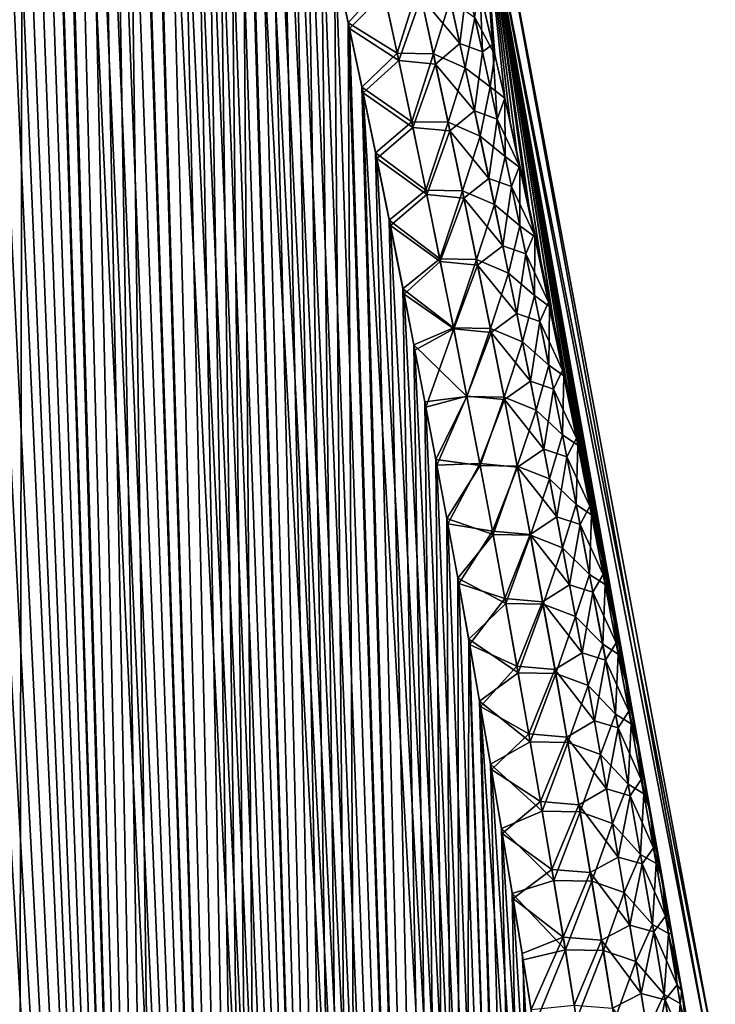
# Model space of a CAD drawing. Header units: metres. Extents: x -109 to 109, y -505 to 40.
# Tile 277 of 331: x 96.05 to 100.03, y -86.46 to -80.83. Entities that reach past the tile are written whole.
import ezdxf

# ---------------------------------------------------------------- set-up
doc = ezdxf.new("R2010")
doc.units = ezdxf.units.M
doc.layers.add('solid_K244224000C74', color=7, linetype='CONTINUOUS')

msp = doc.modelspace()

# ---------------------------------------------------------------- linework, layer by layer
at = {"layer": 'solid_K244224000C74'}
for points in [[(96.988808, -102.20826, 6.254889), (95.27697, -71.503578, 6.53662), (95.15696, -71.208015, 6.656155)], [(96.031097, -102.51619, 7.285695), (96.988808, -102.20826, 6.254889), (95.15696, -71.208015, 6.656155)], [(96.988808, -102.20826, 6.254889), (95.399109, -71.815559, 6.417885), (95.27697, -71.503578, 6.53662)], [(96.988808, -102.20826, 6.254889), (95.523384, -72.144058, 6.299978), (95.399109, -71.815559, 6.417885)], [(96.988808, -102.20826, 6.254889), (95.64978, -72.490303, 6.183001), (95.523384, -72.144058, 6.299978)], [(96.988808, -102.20826, 6.254889), (95.735229, -72.730751, 6.105526), (95.64978, -72.490303, 6.183001)], [(96.988808, -102.20826, 6.254889), (95.821625, -72.979095, 6.028484), (95.735229, -72.730751, 6.105526)], [(96.988808, -102.20826, 6.254889), (95.908951, -73.235809, 5.951913), (95.821625, -72.979095, 6.028484)], [(96.988808, -102.20826, 6.254889), (95.997215, -73.501213, 5.875841), (95.908951, -73.235809, 5.951913)], [(96.030968, -102.516228, -7.285848), (95.988724, -73.475449, -5.883099), (96.077942, -73.748535, -5.80736)], [(96.988808, -102.20826, 6.254889), (96.086418, -73.774803, 5.800235), (95.997215, -73.501213, 5.875841)], [(96.988739, -102.208282, -6.254954), (96.030968, -102.516228, -7.285848), (96.077942, -73.748535, -5.80736)], [(96.988739, -102.208282, -6.254954), (96.077942, -73.748535, -5.80736), (96.168098, -74.030197, -5.732124)], [(96.988808, -102.20826, 6.254889), (96.176552, -74.056953, 5.725134), (96.086418, -73.774803, 5.800235)], [(96.988739, -102.208282, -6.254954), (96.168098, -74.030197, -5.732124), (96.259163, -74.320992, -5.657441)], [(97.500847, -102.013214, 5.76339), (96.267593, -74.348221, 5.650591), (96.176552, -74.056953, 5.725134)], [(96.988808, -102.20826, 6.254889), (97.500847, -102.013214, 5.76339), (96.176552, -74.056953, 5.725134)], [(96.988739, -102.208282, -6.254954), (96.259163, -74.320992, -5.657441), (96.351135, -74.621262, -5.583342)], [(97.500847, -102.013214, 5.76339), (96.359535, -74.648949, 5.576636), (96.267593, -74.348221, 5.650591)], [(96.988739, -102.208282, -6.254954), (96.351135, -74.621262, -5.583342), (96.444038, -74.93042, -5.509779)], [(97.500847, -102.013214, 5.76339), (96.4524, -74.958549, 5.503222), (96.359535, -74.648949, 5.576636)], [(96.988739, -102.208282, -6.254954), (96.444038, -74.93042, -5.509779), (96.537849, -75.24894, -5.436807)], [(97.500847, -102.013214, 5.76339), (96.546165, -75.277489, 5.430403), (96.4524, -74.958549, 5.503222)], [(96.988739, -102.208282, -6.254954), (96.537849, -75.24894, -5.436807), (96.632523, -75.577469, -5.364494)], [(97.500847, -102.013214, 5.76339), (96.640778, -75.606422, 5.358247), (96.546165, -75.277489, 5.430403)], [(97.500809, -102.013229, -5.763428), (96.632523, -75.577469, -5.364494), (96.728035, -75.916359, -5.292876)], [(97.500809, -102.013229, -5.763428), (96.988739, -102.208282, -6.254954), (96.632523, -75.577469, -5.364494)], [(97.500847, -102.013214, 5.76339), (96.736237, -75.945686, 5.286789), (96.640778, -75.606422, 5.358247)], [(97.500809, -102.013229, -5.763428), (96.728035, -75.916359, -5.292876), (96.824448, -76.264938, -5.221884)], [(98.034813, -101.790199, 5.28903), (96.832565, -76.294632, 5.215962), (96.736237, -75.945686, 5.286789)], [(97.500847, -102.013214, 5.76339), (98.034813, -101.790199, 5.28903), (96.736237, -75.945686, 5.286789)], [(97.500809, -102.013229, -5.763428), (96.824448, -76.264938, -5.221884), (96.921692, -76.623795, -5.151593)], [(98.034813, -101.790199, 5.28903), (96.929733, -76.653824, 5.145841), (96.832565, -76.294632, 5.215962)], [(97.500809, -102.013229, -5.763428), (96.921692, -76.623795, -5.151593), (97.019707, -76.993675, -5.082095)], [(98.034813, -101.790199, 5.28903), (97.027657, -77.02401, 5.076514), (96.929733, -76.653824, 5.145841)], [(97.500809, -102.013229, -5.763428), (97.019707, -76.993675, -5.082095), (97.093697, -77.278625, -5.030526)], [(98.034813, -101.790199, 5.28903), (97.101578, -77.309166, 5.025076), (97.027657, -77.02401, 5.076514)], [(97.500809, -102.013229, -5.763428), (97.093697, -77.278625, -5.030526), (97.168152, -77.569496, -4.979365)], [(98.034813, -101.790199, 5.28903), (97.175957, -77.600235, 4.974047), (97.101578, -77.309166, 5.025076)], [(97.500809, -102.013229, -5.763428), (97.168152, -77.569496, -4.979365), (97.24305, -77.866501, -4.928641)], [(98.034813, -101.790199, 5.28903), (97.250771, -77.897423, 4.923458), (97.175957, -77.600235, 4.974047)], [(97.500809, -102.013229, -5.763428), (97.24305, -77.866501, -4.928641), (97.318336, -78.169998, -4.878407)], [(98.034813, -101.790199, 5.28903), (97.325966, -78.20108, 4.873359), (97.250771, -77.897423, 4.923458)], [(98.034782, -101.790215, -5.289052), (97.318336, -78.169998, -4.878407), (97.393974, -78.480354, -4.828711)], [(98.034782, -101.790215, -5.289052), (97.500809, -102.013229, -5.763428), (97.318336, -78.169998, -4.878407)], [(98.591003, -101.537849, 4.832366), (97.401512, -78.511574, 4.8238), (97.325966, -78.20108, 4.873359)], [(98.034813, -101.790199, 5.28903), (98.591003, -101.537849, 4.832366), (97.325966, -78.20108, 4.873359)], [(98.034782, -101.790215, -5.289052), (97.393974, -78.480354, -4.828711), (97.469925, -78.797905, -4.779597)], [(98.591003, -101.537849, 4.832366), (97.477364, -78.829239, 4.774825), (97.401512, -78.511574, 4.8238)], [(98.034782, -101.790215, -5.289052), (97.469925, -78.797905, -4.779597), (97.546257, -79.122101, -4.730983)], [(98.591003, -101.537849, 4.832366), (97.553589, -79.153534, 4.72635), (97.477364, -78.829239, 4.774825)], [(98.034782, -101.790215, -5.289052), (97.546257, -79.122101, -4.730983), (97.622955, -79.452934, -4.682872)], [(98.591003, -101.537849, 4.832366), (97.630188, -79.484444, 4.67838), (97.553589, -79.153534, 4.72635)], [(98.034782, -101.790215, -5.289052), (97.622955, -79.452934, -4.682872), (97.699974, -79.790833, -4.635328)], [(98.591003, -101.537849, 4.832366), (97.707085, -79.822395, 4.630979), (97.630188, -79.484444, 4.67838)], [(98.034782, -101.790215, -5.289052), (97.699974, -79.790833, -4.635328), (97.777237, -80.1362, -4.588417)], [(98.591003, -101.537849, 4.832366), (97.784225, -80.167801, 4.58421), (97.707085, -79.822395, 4.630979)], [(99.997498, -86.734787, -1.243413), (98.681618, -79.883408, -1.653362), (98.743149, -79.883408)], [(98.770264, -81.033966, -3.114987), (98.682808, -80.656494, -3.170837), (98.681618, -79.883408, -1.653362)], [(98.826706, -81.281532, -3.07934), (98.770264, -81.033966, -3.114987), (98.681618, -79.883408, -1.653362)], [(98.857681, -81.418724, -3.059922), (98.826706, -81.281532, -3.07934), (98.681618, -79.883408, -1.653362)], [(98.945068, -81.811157, -3.005712), (98.857681, -81.418724, -3.059922), (98.681618, -79.883408, -1.653362)], [(99.03244, -82.211708, -2.952445), (98.945068, -81.811157, -3.005712), (98.681618, -79.883408, -1.653362)], [(99.102325, -82.538292, -2.910566), (99.03244, -82.211708, -2.952445), (98.681618, -79.883408, -1.653362)], [(99.172203, -82.870583, -2.869388), (99.102325, -82.538292, -2.910566), (98.681618, -79.883408, -1.653362)], [(99.242065, -83.208786, -2.82895), (99.172203, -82.870583, -2.869388), (98.681618, -79.883408, -1.653362)], [(99.311768, -83.552322, -2.789149), (99.242065, -83.208786, -2.82895), (98.681618, -79.883408, -1.653362)], [(99.381264, -83.9011, -2.749967), (99.311768, -83.552322, -2.789149), (98.681618, -79.883408, -1.653362)], [(99.450554, -84.255379, -2.711454), (99.381264, -83.9011, -2.749967), (98.681618, -79.883408, -1.653362)], [(99.51963, -84.615433, -2.673664), (99.450554, -84.255379, -2.711454), (98.681618, -79.883408, -1.653362)], [(99.588493, -84.981537, -2.636648), (99.51963, -84.615433, -2.673664), (98.681618, -79.883408, -1.653362)], [(99.657135, -85.353966, -2.600458), (99.588493, -84.981537, -2.636648), (98.681618, -79.883408, -1.653362)], [(99.72554, -85.732994, -2.565146), (99.657135, -85.353966, -2.600458), (98.681618, -79.883408, -1.653362)], [(99.782806, -86.056564, -2.536136), (99.72554, -85.732994, -2.565146), (98.681618, -79.883408, -1.653362)], [(99.839737, -86.384171, -2.507635), (99.782806, -86.056564, -2.536136), (98.681618, -79.883408, -1.653362)], [(99.896339, -86.715981, -2.479674), (99.839737, -86.384171, -2.507635), (98.681618, -79.883408, -1.653362)], [(99.997498, -86.734787, -1.243413), (99.896339, -86.715981, -2.479674), (98.681618, -79.883408, -1.653362)], [(98.681618, -79.883408, 1.653345), (100.030373, -86.734787), (98.743149, -79.883408)], [(98.681618, -79.883408, 1.653345), (99.997498, -86.734787, 1.243407), (100.030373, -86.734787)], [(98.681618, -79.883408, 1.653345), (99.896347, -86.716026, 2.47967), (99.997498, -86.734787, 1.243407)], [(98.681618, -79.883408, 1.653345), (99.840546, -86.38884, 2.507232), (99.896347, -86.716026, 2.47967)], [(98.681618, -79.883408, 1.653345), (99.784409, -86.065727, 2.535319), (99.840546, -86.38884, 2.507232)], [(98.681618, -79.883408, 1.653345), (99.727966, -85.746544, 2.5639), (99.784409, -86.065727, 2.535319)], [(98.681618, -79.883408, 1.653345), (99.659645, -85.367729, 2.599143), (99.727966, -85.746544, 2.5639)], [(98.681618, -79.883408, 1.653345), (99.591087, -84.995499, 2.635263), (99.659645, -85.367729, 2.599143)], [(98.681618, -79.883408, 1.653345), (99.522316, -84.629578, 2.672208), (99.591087, -84.995499, 2.635263)], [(98.681618, -79.883408, 1.653345), (99.453323, -84.269699, 2.709925), (99.522316, -84.629578, 2.672208)], [(98.681618, -79.883408, 1.653345), (99.384125, -83.915588, 2.748364), (99.453323, -84.269699, 2.709925)], [(98.681618, -79.883408, 1.653345), (99.314713, -83.566971, 2.787472), (99.384125, -83.915588, 2.748364)], [(98.681618, -79.883408, 1.653345), (99.245094, -83.223579, 2.827199), (99.314713, -83.566971, 2.787472)], [(98.681618, -79.883408, 1.653345), (99.175316, -82.885521, 2.867562), (99.245094, -83.223579, 2.827199)], [(98.681618, -79.883408, 1.653345), (99.105522, -82.55336, 2.908664), (99.175316, -82.885521, 2.867562)], [(98.681618, -79.883408, 1.653345), (99.035713, -82.226898, 2.950465), (99.105522, -82.55336, 2.908664)], [(98.681618, -79.883408, 1.653345), (98.965904, -81.905907, 2.992923), (99.035713, -82.226898, 2.950465)], [(98.681618, -79.883408, 1.653345), (98.896072, -81.590157, 3.035995), (98.965904, -81.905907, 2.992923)], [(98.681618, -79.883408, 1.653345), (98.826797, -81.281929, 3.079279), (98.896072, -81.590157, 3.035995)], [(98.681618, -79.883408, 1.653345), (98.756363, -80.97348, 3.123803), (98.826797, -81.281929, 3.079279)], [(98.681618, -79.883408, 1.653345), (98.686478, -80.672165, 3.168465), (98.756363, -80.97348, 3.123803)], [(100.030373, -86.734787), (99.997498, -86.734787, -1.243413), (98.743149, -79.883408)], [(98.034782, -101.790215, -5.289052), (97.777237, -80.1362, -4.588417), (97.854675, -80.489479, -4.542201)], [(98.591003, -101.537849, 4.832366), (97.861549, -80.52108, 4.538137), (97.784225, -80.167801, 4.58421)], [(98.034782, -101.790215, -5.289052), (97.854675, -80.489479, -4.542201), (97.93235, -80.85038, -4.496626)], [(98.128059, -80.633347, -4.303805), (97.93235, -80.85038, -4.496626), (97.854675, -80.489479, -4.542201)], [(98.591003, -101.537849, 4.832366), (97.939087, -80.881958, 4.492708), (97.861549, -80.52108, 4.538137)], [(98.138458, -80.682961, 4.298125), (97.861549, -80.52108, 4.538137), (97.939087, -80.881958, 4.492708)], [(98.485474, -80.583427, 3.774097), (98.348824, -80.703552, 4.041514), (98.570671, -80.968391, 3.72962)], [(98.485474, -80.583427, 3.774097), (98.570671, -80.968391, 3.72962), (98.612991, -80.631706, 3.466206)], [(98.212387, -81.024261, -4.256585), (97.93235, -80.85038, -4.496626), (98.128059, -80.633347, -4.303805)], [(98.212387, -81.024261, -4.256585), (98.128059, -80.633347, -4.303805), (98.334282, -80.636002, -4.049144)], [(98.212387, -81.024261, -4.256585), (98.334282, -80.636002, -4.049144), (98.419579, -81.027275, -4.003163)], [(98.419579, -81.027275, -4.003163), (98.334282, -80.636002, -4.049144), (98.515678, -80.718193, -3.757933)], [(98.570671, -80.968391, 3.72962), (98.699005, -81.016159, 3.422745), (98.612991, -80.631706, 3.466206)], [(98.612991, -80.631706, 3.466206), (98.699005, -81.016159, 3.422745), (98.686478, -80.672165, 3.168465)], [(98.655533, -80.820496, -3.444367), (98.682808, -80.656494, -3.170837), (98.770264, -81.033966, -3.114987)], [(98.138458, -80.682961, 4.298125), (97.939087, -80.881958, 4.492708), (98.220734, -81.0653, 4.252152)], [(98.138458, -80.682961, 4.298125), (98.220734, -81.0653, 4.252152), (98.348824, -80.703552, 4.041514)], [(98.220734, -81.0653, 4.252152), (98.4319, -81.085915, 3.99687), (98.348824, -80.703552, 4.041514)], [(98.570671, -80.968391, 3.72962), (98.348824, -80.703552, 4.041514), (98.4319, -81.085915, 3.99687)], [(98.419579, -81.027275, -4.003163), (98.515678, -80.718193, -3.757933), (98.601418, -81.10833, -3.713465)], [(98.601418, -81.10833, -3.713465), (98.515678, -80.718193, -3.757933), (98.655533, -80.820496, -3.444367)], [(98.699005, -81.016159, 3.422745), (98.756363, -80.97348, 3.123803), (98.686478, -80.672165, 3.168465)], [(98.601418, -81.10833, -3.713465), (98.655533, -80.820496, -3.444367), (98.743362, -81.21701, -3.400398)], [(98.743362, -81.21701, -3.400398), (98.655533, -80.820496, -3.444367), (98.770264, -81.033966, -3.114987)], [(98.590981, -101.537857, -4.83238), (97.93235, -80.85038, -4.496626), (98.010307, -81.218491, -4.451626)], [(98.212387, -81.024261, -4.256585), (98.010307, -81.218491, -4.451626), (97.93235, -80.85038, -4.496626)], [(98.590981, -101.537857, -4.83238), (98.034782, -101.790215, -5.289052), (97.93235, -80.85038, -4.496626)], [(98.591003, -101.537849, 4.832366), (98.016907, -81.250023, 4.447854), (97.939087, -80.881958, 4.492708)], [(98.220734, -81.0653, 4.252152), (97.939087, -80.881958, 4.492708), (98.016907, -81.250023, 4.447854)], [(98.570671, -80.968391, 3.72962), (98.4319, -81.085915, 3.99687), (98.654282, -81.353828, 3.686782)], [(98.570671, -80.968391, 3.72962), (98.654282, -81.353828, 3.686782), (98.699005, -81.016159, 3.422745)], [(98.699005, -81.016159, 3.422745), (98.783424, -81.401039, 3.380894), (98.756363, -80.97348, 3.123803)], [(98.783424, -81.401039, 3.380894), (98.826797, -81.281929, 3.079279), (98.756363, -80.97348, 3.123803)], [(98.295158, -81.415756, -4.211093), (98.010307, -81.218491, -4.451626), (98.212387, -81.024261, -4.256585)], [(98.295158, -81.415756, -4.211093), (98.212387, -81.024261, -4.256585), (98.419579, -81.027275, -4.003163)], [(98.295158, -81.415756, -4.211093), (98.419579, -81.027275, -4.003163), (98.503288, -81.419083, -3.958882)], [(98.503288, -81.419083, -3.958882), (98.419579, -81.027275, -4.003163), (98.601418, -81.10833, -3.713465)], [(98.654282, -81.353828, 3.686782), (98.783424, -81.401039, 3.380894), (98.699005, -81.016159, 3.422745)], [(98.743362, -81.21701, -3.400398), (98.770264, -81.033966, -3.114987), (98.826706, -81.281532, -3.07934)], [(98.220734, -81.0653, 4.252152), (98.016907, -81.250023, 4.447854), (98.301529, -81.448204, 4.20783)], [(98.220734, -81.0653, 4.252152), (98.301529, -81.448204, 4.20783), (98.4319, -81.085915, 3.99687)], [(98.301529, -81.448204, 4.20783), (98.513466, -81.468788, 3.953845), (98.4319, -81.085915, 3.99687)], [(98.654282, -81.353828, 3.686782), (98.4319, -81.085915, 3.99687), (98.513466, -81.468788, 3.953845)], [(98.503288, -81.419083, -3.958882), (98.601418, -81.10833, -3.713465), (98.685547, -81.49894, -3.670649)], [(98.685547, -81.49894, -3.670649), (98.601418, -81.10833, -3.713465), (98.743362, -81.21701, -3.400398)], [(98.590981, -101.537857, -4.83238), (98.010307, -81.218491, -4.451626), (98.088455, -81.594299, -4.407284)], [(98.295158, -81.415756, -4.211093), (98.088455, -81.594299, -4.407284), (98.010307, -81.218491, -4.451626)], [(98.685547, -81.49894, -3.670649), (98.743362, -81.21701, -3.400398), (98.829506, -81.61396, -3.3581)], [(98.829506, -81.61396, -3.3581), (98.743362, -81.21701, -3.400398), (98.826706, -81.281532, -3.07934)], [(99.169128, -101.255699, 4.394562), (98.094917, -81.625755, 4.403658), (98.016907, -81.250023, 4.447854)], [(98.301529, -81.448204, 4.20783), (98.016907, -81.250023, 4.447854), (98.094917, -81.625755, 4.403658)], [(98.591003, -101.537849, 4.832366), (99.169128, -101.255699, 4.394562), (98.016907, -81.250023, 4.447854)], [(98.783424, -81.401039, 3.380894), (98.911934, -81.669876, 3.038573), (98.826797, -81.281929, 3.079279)], [(98.913773, -81.678329, -3.0377), (98.826706, -81.281532, -3.07934), (98.857681, -81.418724, -3.059922)], [(98.829506, -81.61396, -3.3581), (98.826706, -81.281532, -3.07934), (98.913773, -81.678329, -3.0377)], [(98.911934, -81.669876, 3.038573), (98.896072, -81.590157, 3.035995), (98.826797, -81.281929, 3.079279)], [(98.654282, -81.353828, 3.686782), (98.513466, -81.468788, 3.953845), (98.736343, -81.739708, 3.645521)], [(98.654282, -81.353828, 3.686782), (98.736343, -81.739708, 3.645521), (98.783424, -81.401039, 3.380894)], [(98.376396, -81.807808, -4.167266), (98.088455, -81.594299, -4.407284), (98.295158, -81.415756, -4.211093)], [(98.301529, -81.448204, 4.20783), (98.094917, -81.625755, 4.403658), (98.380852, -81.831635, 4.1651)], [(98.376396, -81.807808, -4.167266), (98.295158, -81.415756, -4.211093), (98.503288, -81.419083, -3.958882)], [(98.301529, -81.448204, 4.20783), (98.380852, -81.831635, 4.1651), (98.513466, -81.468788, 3.953845)], [(98.376396, -81.807808, -4.167266), (98.503288, -81.419083, -3.958882), (98.585426, -81.811401, -3.916239)], [(98.585426, -81.811401, -3.916239), (98.503288, -81.419083, -3.958882), (98.685547, -81.49894, -3.670649)], [(98.736343, -81.739708, 3.645521), (98.866257, -81.786324, 3.340593), (98.783424, -81.401039, 3.380894)], [(98.783424, -81.401039, 3.380894), (98.866257, -81.786324, 3.340593), (98.911934, -81.669876, 3.038573)], [(98.913773, -81.678329, -3.0377), (98.857681, -81.418724, -3.059922), (98.945068, -81.811157, -3.005712)], [(98.380852, -81.831635, 4.1651), (98.593529, -81.852142, 3.91238), (98.513466, -81.468788, 3.953845)], [(98.736343, -81.739708, 3.645521), (98.513466, -81.468788, 3.953845), (98.593529, -81.852142, 3.91238)], [(98.585426, -81.811401, -3.916239), (98.685547, -81.49894, -3.670649), (98.768089, -81.889999, -3.629429)], [(98.768089, -81.889999, -3.629429), (98.685547, -81.49894, -3.670649), (98.829506, -81.61396, -3.3581)], [(98.590981, -101.537857, -4.83238), (98.088455, -81.594299, -4.407284), (98.166718, -81.978287, -4.363683)], [(98.376396, -81.807808, -4.167266), (98.166718, -81.978287, -4.363683), (98.088455, -81.594299, -4.407284)], [(99.169128, -101.255699, 4.394562), (98.173027, -82.009644, 4.360203), (98.094917, -81.625755, 4.403658)], [(98.380852, -81.831635, 4.1651), (98.094917, -81.625755, 4.403658), (98.173027, -82.009644, 4.360203)], [(98.768089, -81.889999, -3.629429), (98.829506, -81.61396, -3.3581), (98.913986, -82.011345, -3.31742)], [(98.913986, -82.011345, -3.31742), (98.829506, -81.61396, -3.3581), (98.913773, -81.678329, -3.0377)], [(98.911934, -81.669876, 3.038573), (98.965904, -81.905907, 2.992923), (98.896072, -81.590157, 3.035995)], [(98.866257, -81.786324, 3.340593), (98.99543, -82.058151, 2.999494), (98.911934, -81.669876, 3.038573)], [(98.911934, -81.669876, 3.038573), (98.99543, -82.058151, 2.999494), (98.965904, -81.905907, 2.992923)], [(98.998955, -82.074699, -2.99783), (98.913773, -81.678329, -3.0377), (98.945068, -81.811157, -3.005712)], [(98.913986, -82.011345, -3.31742), (98.913773, -81.678329, -3.0377), (98.998955, -82.074699, -2.99783)], [(98.736343, -81.739708, 3.645521), (98.593529, -81.852142, 3.91238), (98.816872, -82.12603, 3.605782)], [(98.736343, -81.739708, 3.645521), (98.816872, -82.12603, 3.605782), (98.866257, -81.786324, 3.340593)], [(98.816872, -82.12603, 3.605782), (98.94754, -82.172005, 3.30179), (98.866257, -81.786324, 3.340593)], [(98.866257, -81.786324, 3.340593), (98.94754, -82.172005, 3.30179), (98.99543, -82.058151, 2.999494)], [(98.456116, -82.200394, -4.125054), (98.166718, -81.978287, -4.363683), (98.376396, -81.807808, -4.167266)], [(98.380852, -81.831635, 4.1651), (98.173027, -82.009644, 4.360203), (98.458725, -82.215569, 4.123907)], [(98.456116, -82.200394, -4.125054), (98.376396, -81.807808, -4.167266), (98.585426, -81.811401, -3.916239)], [(98.380852, -81.831635, 4.1651), (98.458725, -82.215569, 4.123907), (98.593529, -81.852142, 3.91238)], [(98.456116, -82.200394, -4.125054), (98.585426, -81.811401, -3.916239), (98.666023, -82.204201, -3.875185)], [(98.666023, -82.204201, -3.875185), (98.585426, -81.811401, -3.916239), (98.768089, -81.889999, -3.629429)], [(98.998955, -82.074699, -2.99783), (98.945068, -81.811157, -3.005712), (99.03244, -82.211708, -2.952445)], [(98.458725, -82.215569, 4.123907), (98.672119, -82.235962, 3.872422), (98.593529, -81.852142, 3.91238)], [(98.816872, -82.12603, 3.605782), (98.593529, -81.852142, 3.91238), (98.672119, -82.235962, 3.872422)], [(98.666023, -82.204201, -3.875185), (98.768089, -81.889999, -3.629429), (98.849068, -82.281509, -3.589758)], [(98.849068, -82.281509, -3.589758), (98.768089, -81.889999, -3.629429), (98.913986, -82.011345, -3.31742)], [(98.99543, -82.058151, 2.999494), (99.035713, -82.226898, 2.950465), (98.965904, -81.905907, 2.992923)], [(98.590981, -101.537857, -4.83238), (98.166718, -81.978287, -4.363683), (98.24498, -82.370941, -4.320904)], [(98.456116, -82.200394, -4.125054), (98.24498, -82.370941, -4.320904), (98.166718, -81.978287, -4.363683)], [(99.169128, -101.255699, 4.394562), (98.251137, -82.402161, 4.317571), (98.173027, -82.009644, 4.360203)], [(98.458725, -82.215569, 4.123907), (98.173027, -82.009644, 4.360203), (98.251137, -82.402161, 4.317571)], [(98.849068, -82.281509, -3.589758), (98.913986, -82.011345, -3.31742), (98.996826, -82.409126, -3.278309)], [(98.996826, -82.409126, -3.278309), (98.913986, -82.011345, -3.31742), (98.998955, -82.074699, -2.99783)], [(98.94754, -82.172005, 3.30179), (99.077324, -82.446785, 2.961896), (98.99543, -82.058151, 2.999494)], [(98.99543, -82.058151, 2.999494), (99.077324, -82.446785, 2.961896), (99.035713, -82.226898, 2.950465)], [(98.996826, -82.409126, -3.278309), (98.998955, -82.074699, -2.99783), (99.082474, -82.471436, -2.959505)], [(99.082474, -82.471436, -2.959505), (98.998955, -82.074699, -2.99783), (99.03244, -82.211708, -2.952445)], [(98.816872, -82.12603, 3.605782), (98.672119, -82.235962, 3.872422), (98.895889, -82.512756, 3.56752)], [(98.816872, -82.12603, 3.605782), (98.895889, -82.512756, 3.56752), (98.94754, -82.172005, 3.30179)], [(98.895889, -82.512756, 3.56752), (99.027283, -82.55806, 3.264441), (98.94754, -82.172005, 3.30179)], [(98.94754, -82.172005, 3.30179), (99.027283, -82.55806, 3.264441), (99.077324, -82.446785, 2.961896)], [(98.53434, -82.593491, -4.08441), (98.24498, -82.370941, -4.320904), (98.456116, -82.200394, -4.125054)], [(98.458725, -82.215569, 4.123907), (98.251137, -82.402161, 4.317571), (98.535172, -82.599998, 4.084208)], [(98.53434, -82.593491, -4.08441), (98.456116, -82.200394, -4.125054), (98.666023, -82.204201, -3.875185)], [(98.458725, -82.215569, 4.123907), (98.535172, -82.599998, 4.084208), (98.672119, -82.235962, 3.872422)], [(98.53434, -82.593491, -4.08441), (98.666023, -82.204201, -3.875185), (98.745087, -82.597473, -3.835674)], [(98.535172, -82.599998, 4.084208), (98.749252, -82.620216, 3.83393), (98.672119, -82.235962, 3.872422)], [(98.745087, -82.597473, -3.835674), (98.666023, -82.204201, -3.875185), (98.849068, -82.281509, -3.589758)], [(98.895889, -82.512756, 3.56752), (98.672119, -82.235962, 3.872422), (98.749252, -82.620216, 3.83393)], [(99.082474, -82.471436, -2.959505), (99.03244, -82.211708, -2.952445), (99.102325, -82.538292, -2.910566)], [(99.077324, -82.446785, 2.961896), (99.105522, -82.55336, 2.908664), (99.035713, -82.226898, 2.950465)], [(98.745087, -82.597473, -3.835674), (98.849068, -82.281509, -3.589758), (98.928497, -82.673431, -3.551588)], [(98.928497, -82.673431, -3.551588), (98.849068, -82.281509, -3.589758), (98.996826, -82.409126, -3.278309)], [(98.590981, -101.537857, -4.83238), (98.24498, -82.370941, -4.320904), (98.307571, -82.691444, -4.287289)], [(98.53434, -82.593491, -4.08441), (98.307571, -82.691444, -4.287289), (98.24498, -82.370941, -4.320904)], [(99.169128, -101.255699, 4.394562), (98.313606, -82.722519, 4.284074), (98.251137, -82.402161, 4.317571)], [(98.535172, -82.599998, 4.084208), (98.251137, -82.402161, 4.317571), (98.313606, -82.722519, 4.284074)], [(98.928497, -82.673431, -3.551588), (98.996826, -82.409126, -3.278309), (99.078041, -82.807312, -3.240717)], [(99.078041, -82.807312, -3.240717), (98.996826, -82.409126, -3.278309), (99.082474, -82.471436, -2.959505)], [(99.027283, -82.55806, 3.264441), (99.157646, -82.835762, 2.925735), (99.077324, -82.446785, 2.961896)], [(99.077324, -82.446785, 2.961896), (99.157646, -82.835762, 2.925735), (99.105522, -82.55336, 2.908664)], [(98.895889, -82.512756, 3.56752), (98.749252, -82.620216, 3.83393), (98.973412, -82.899895, 3.530694)], [(98.895889, -82.512756, 3.56752), (98.973412, -82.899895, 3.530694), (99.027283, -82.55806, 3.264441)], [(99.078041, -82.807312, -3.240717), (99.082474, -82.471436, -2.959505), (99.164345, -82.868538, -2.922675)], [(99.164345, -82.868538, -2.922675), (99.082474, -82.471436, -2.959505), (99.102325, -82.538292, -2.910566)], [(98.973412, -82.899895, 3.530694), (99.105507, -82.944481, 3.228504), (99.027283, -82.55806, 3.264441)], [(99.027283, -82.55806, 3.264441), (99.105507, -82.944481, 3.228504), (99.157646, -82.835762, 2.925735)], [(99.164345, -82.868538, -2.922675), (99.102325, -82.538292, -2.910566), (99.172203, -82.870583, -2.869388)], [(99.157646, -82.835762, 2.925735), (99.175316, -82.885521, 2.867562), (99.105522, -82.55336, 2.908664)], [(98.611076, -82.987076, -4.045287), (98.307571, -82.691444, -4.287289), (98.53434, -82.593491, -4.08441)], [(98.535172, -82.599998, 4.084208), (98.313606, -82.722519, 4.284074), (98.376175, -83.047913, 4.251)], [(98.535172, -82.599998, 4.084208), (98.376175, -83.047913, 4.251), (98.610199, -82.984886, 4.045962)], [(98.611076, -82.987076, -4.045287), (98.53434, -82.593491, -4.08441), (98.745087, -82.597473, -3.835674)], [(98.535172, -82.599998, 4.084208), (98.610199, -82.984886, 4.045962), (98.749252, -82.620216, 3.83393)], [(98.610199, -82.984886, 4.045962), (98.824944, -83.004906, 3.79686), (98.749252, -82.620216, 3.83393)], [(98.611076, -82.987076, -4.045287), (98.745087, -82.597473, -3.835674), (98.822639, -82.991188, -3.797657)], [(98.822639, -82.991188, -3.797657), (98.745087, -82.597473, -3.835674), (98.928497, -82.673431, -3.551588)], [(98.973412, -82.899895, 3.530694), (98.749252, -82.620216, 3.83393), (98.824944, -83.004906, 3.79686)], [(98.590981, -101.537857, -4.83238), (98.307571, -82.691444, -4.287289), (98.37027, -83.016991, -4.254097)], [(98.611076, -82.987076, -4.045287), (98.37027, -83.016991, -4.254097), (98.307571, -82.691444, -4.287289)], [(98.822639, -82.991188, -3.797657), (98.928497, -82.673431, -3.551588), (99.006393, -83.065758, -3.514873)], [(99.006393, -83.065758, -3.514873), (98.928497, -82.673431, -3.551588), (99.078041, -82.807312, -3.240717)], [(99.169128, -101.255699, 4.394562), (98.376175, -83.047913, 4.251), (98.313606, -82.722519, 4.284074)], [(99.006393, -83.065758, -3.514873), (99.078041, -82.807312, -3.240717), (99.157654, -83.205872, -3.204593)], [(99.157654, -83.205872, -3.204593), (99.078041, -82.807312, -3.240717), (99.164345, -82.868538, -2.922675)], [(99.105507, -82.944481, 3.228504), (99.236404, -83.225082, 2.890966), (99.157646, -82.835762, 2.925735)], [(99.157646, -82.835762, 2.925735), (99.236404, -83.225082, 2.890966), (99.175316, -82.885521, 2.867562)], [(98.973412, -82.899895, 3.530694), (98.824944, -83.004906, 3.79686), (99.049454, -83.287415, 3.495259)], [(98.973412, -82.899895, 3.530694), (99.049454, -83.287415, 3.495259), (99.105507, -82.944481, 3.228504)], [(99.157654, -83.205872, -3.204593), (99.164345, -82.868538, -2.922675), (99.244598, -83.265984, -2.887289)], [(99.164345, -82.868538, -2.922675), (99.172203, -82.870583, -2.869388), (99.242065, -83.208786, -2.82895)], [(99.244598, -83.265984, -2.887289), (99.164345, -82.868538, -2.922675), (99.242065, -83.208786, -2.82895)], [(99.236404, -83.225082, 2.890966), (99.245094, -83.223579, 2.827199), (99.175316, -82.885521, 2.867562)], [(99.049454, -83.287415, 3.495259), (99.182228, -83.331253, 3.193934), (99.105507, -82.944481, 3.228504)], [(99.105507, -82.944481, 3.228504), (99.182228, -83.331253, 3.193934), (99.236404, -83.225082, 2.890966)], [(98.611076, -82.987076, -4.045287), (98.433029, -83.347778, -4.221364), (98.37027, -83.016991, -4.254097)], [(98.590981, -101.537857, -4.83238), (98.37027, -83.016991, -4.254097), (98.433029, -83.347778, -4.221364)], [(98.610199, -82.984886, 4.045962), (98.376175, -83.047913, 4.251), (98.438797, -83.378532, 4.218385)], [(98.686356, -83.381126, -4.007637), (98.433029, -83.347778, -4.221364), (98.611076, -82.987076, -4.045287)], [(98.610199, -82.984886, 4.045962), (98.438797, -83.378532, 4.218385), (98.683823, -83.370224, 4.009126)], [(98.610199, -82.984886, 4.045962), (98.683823, -83.370224, 4.009126), (98.824944, -83.004906, 3.79686)], [(98.686356, -83.381126, -4.007637), (98.611076, -82.987076, -4.045287), (98.822639, -82.991188, -3.797657)], [(98.683823, -83.370224, 4.009126), (98.899208, -83.389999, 3.761173), (98.824944, -83.004906, 3.79686)], [(98.686356, -83.381126, -4.007637), (98.822639, -82.991188, -3.797657), (98.898689, -83.385338, -3.761088)], [(98.898689, -83.385338, -3.761088), (98.822639, -82.991188, -3.797657), (99.006393, -83.065758, -3.514873)], [(99.049454, -83.287415, 3.495259), (98.824944, -83.004906, 3.79686), (98.899208, -83.389999, 3.761173)], [(99.169128, -101.255699, 4.394562), (98.438797, -83.378532, 4.218385), (98.376175, -83.047913, 4.251)], [(98.898689, -83.385338, -3.761088), (99.006393, -83.065758, -3.514873), (99.082787, -83.458481, -3.479564)], [(99.082787, -83.458481, -3.479564), (99.006393, -83.065758, -3.514873), (99.157654, -83.205872, -3.204593)], [(99.082787, -83.458481, -3.479564), (99.157654, -83.205872, -3.204593), (99.235687, -83.604797, -3.169888)], [(99.235687, -83.604797, -3.169888), (99.157654, -83.205872, -3.204593), (99.244598, -83.265984, -2.887289)], [(99.182228, -83.331253, 3.193934), (99.313622, -83.614716, 2.857544), (99.236404, -83.225082, 2.890966)], [(99.236404, -83.225082, 2.890966), (99.313622, -83.614716, 2.857544), (99.245094, -83.223579, 2.827199)], [(99.244598, -83.265984, -2.887289), (99.242065, -83.208786, -2.82895), (99.311768, -83.552322, -2.789149)], [(99.313622, -83.614716, 2.857544), (99.314713, -83.566971, 2.787472), (99.245094, -83.223579, 2.827199)], [(99.049454, -83.287415, 3.495259), (98.899208, -83.389999, 3.761173), (99.124031, -83.675301, 3.461174)], [(99.049454, -83.287415, 3.495259), (99.124031, -83.675301, 3.461174), (99.182228, -83.331253, 3.193934)], [(99.235687, -83.604797, -3.169888), (99.244598, -83.265984, -2.887289), (99.32325, -83.663757, -2.853298)], [(99.32325, -83.663757, -2.853298), (99.244598, -83.265984, -2.887289), (99.311768, -83.552322, -2.789149)], [(98.590981, -101.537857, -4.83238), (98.433029, -83.347778, -4.221364), (98.495781, -83.68409, -4.189146)], [(98.686356, -83.381126, -4.007637), (98.495781, -83.68409, -4.189146), (98.433029, -83.347778, -4.221364)], [(98.683823, -83.370224, 4.009126), (98.438797, -83.378532, 4.218385), (98.501411, -83.714645, 4.186284)], [(98.683823, -83.370224, 4.009126), (98.501411, -83.714645, 4.186284), (98.756058, -83.755997, 3.973659)], [(98.683823, -83.370224, 4.009126), (98.756058, -83.755997, 3.973659), (98.899208, -83.389999, 3.761173)], [(99.124031, -83.675301, 3.461174), (99.257469, -83.718369, 3.16069), (99.182228, -83.331253, 3.193934)], [(99.182228, -83.331253, 3.193934), (99.257469, -83.718369, 3.16069), (99.313622, -83.614716, 2.857544)], [(99.169128, -101.255699, 4.394562), (98.501411, -83.714645, 4.186284), (98.438797, -83.378532, 4.218385)], [(98.760178, -83.775627, -3.971413), (98.495781, -83.68409, -4.189146), (98.686356, -83.381126, -4.007637)], [(98.760178, -83.775627, -3.971413), (98.686356, -83.381126, -4.007637), (98.898689, -83.385338, -3.761088)], [(98.756058, -83.755997, 3.973659), (98.972061, -83.775482, 3.726825), (98.899208, -83.389999, 3.761173)], [(98.760178, -83.775627, -3.971413), (98.898689, -83.385338, -3.761088), (98.973274, -83.779892, -3.725919)], [(98.973274, -83.779892, -3.725919), (98.898689, -83.385338, -3.761088), (99.082787, -83.458481, -3.479564)], [(99.124031, -83.675301, 3.461174), (98.899208, -83.389999, 3.761173), (98.972061, -83.775482, 3.726825)], [(98.973274, -83.779892, -3.725919), (99.082787, -83.458481, -3.479564), (99.157692, -83.85157, -3.445616)], [(99.157692, -83.85157, -3.445616), (99.082787, -83.458481, -3.479564), (99.235687, -83.604797, -3.169888)], [(99.32325, -83.663757, -2.853298), (99.311768, -83.552322, -2.789149), (99.381264, -83.9011, -2.749967)], [(99.313622, -83.614716, 2.857544), (99.384125, -83.915588, 2.748364), (99.314713, -83.566971, 2.787472)], [(99.157692, -83.85157, -3.445616), (99.235687, -83.604797, -3.169888), (99.312164, -84.004066, -3.136556)], [(99.312164, -84.004066, -3.136556), (99.235687, -83.604797, -3.169888), (99.32325, -83.663757, -2.853298)], [(99.257469, -83.718369, 3.16069), (99.389328, -84.004662, 2.825426), (99.313622, -83.614716, 2.857544)], [(99.313622, -83.614716, 2.857544), (99.389328, -84.004662, 2.825426), (99.384125, -83.915588, 2.748364)], [(98.590981, -101.537857, -4.83238), (98.495781, -83.68409, -4.189146), (98.558464, -84.026222, -4.157496)], [(98.760178, -83.775627, -3.971413), (98.558464, -84.026222, -4.157496), (98.495781, -83.68409, -4.189146)], [(99.124031, -83.675301, 3.461174), (98.972061, -83.775482, 3.726825), (99.197166, -84.063545, 3.428395)], [(99.124031, -83.675301, 3.461174), (99.197166, -84.063545, 3.428395), (99.257469, -83.718369, 3.16069)], [(99.312164, -84.004066, -3.136556), (99.32325, -83.663757, -2.853298), (99.40033, -84.061859, -2.820659)], [(99.40033, -84.061859, -2.820659), (99.32325, -83.663757, -2.853298), (99.381264, -83.9011, -2.749967)], [(99.169128, -101.255699, 4.394562), (98.56395, -84.056557, 4.154752), (98.501411, -83.714645, 4.186284)], [(98.756058, -83.755997, 3.973659), (98.501411, -83.714645, 4.186284), (98.56395, -84.056557, 4.154752)], [(98.756058, -83.755997, 3.973659), (98.56395, -84.056557, 4.154752), (98.826912, -84.142174, 3.939519)], [(98.756058, -83.755997, 3.973659), (98.826912, -84.142174, 3.939519), (98.972061, -83.775482, 3.726825)], [(99.197166, -84.063545, 3.428395), (99.331238, -84.105812, 3.128727), (99.257469, -83.718369, 3.16069)], [(99.257469, -83.718369, 3.16069), (99.331238, -84.105812, 3.128727), (99.389328, -84.004662, 2.825426)], [(98.832565, -84.170555, -3.936573), (98.558464, -84.026222, -4.157496), (98.760178, -83.775627, -3.971413)], [(98.832565, -84.170555, -3.936573), (98.760178, -83.775627, -3.971413), (98.973274, -83.779892, -3.725919)], [(98.826912, -84.142174, 3.939519), (99.043518, -84.161354, 3.693775), (98.972061, -83.775482, 3.726825)], [(98.832565, -84.170555, -3.936573), (98.973274, -83.779892, -3.725919), (99.046387, -84.174843, -3.692107)], [(99.197166, -84.063545, 3.428395), (98.972061, -83.775482, 3.726825), (99.043518, -84.161354, 3.693775)], [(99.046387, -84.174843, -3.692107), (98.973274, -83.779892, -3.725919), (99.157692, -83.85157, -3.445616)], [(99.046387, -84.174843, -3.692107), (99.157692, -83.85157, -3.445616), (99.231117, -84.245018, -3.412989)], [(99.231117, -84.245018, -3.412989), (99.157692, -83.85157, -3.445616), (99.312164, -84.004066, -3.136556)], [(99.40033, -84.061859, -2.820659), (99.381264, -83.9011, -2.749967), (99.450554, -84.255379, -2.711454)], [(99.389328, -84.004662, 2.825426), (99.453323, -84.269699, 2.709925), (99.384125, -83.915588, 2.748364)], [(98.590981, -101.537857, -4.83238), (98.558464, -84.026222, -4.157496), (98.620995, -84.374458, -4.126469)], [(98.832565, -84.170555, -3.936573), (98.620995, -84.374458, -4.126469), (98.558464, -84.026222, -4.157496)], [(99.231117, -84.245018, -3.412989), (99.312164, -84.004066, -3.136556), (99.387085, -84.403679, -3.10456)], [(99.387085, -84.403679, -3.10456), (99.312164, -84.004066, -3.136556), (99.40033, -84.061859, -2.820659)], [(99.331238, -84.105812, 3.128727), (99.463524, -84.394905, 2.794571), (99.389328, -84.004662, 2.825426)], [(99.389328, -84.004662, 2.825426), (99.463524, -84.394905, 2.794571), (99.453323, -84.269699, 2.709925)], [(99.169128, -101.255699, 4.394562), (98.626343, -84.404549, 4.123841), (98.56395, -84.056557, 4.154752)], [(98.826912, -84.142174, 3.939519), (98.56395, -84.056557, 4.154752), (98.626343, -84.404549, 4.123841)], [(99.197166, -84.063545, 3.428395), (99.043518, -84.161354, 3.693775), (99.268867, -84.452133, 3.396883)], [(99.197166, -84.063545, 3.428395), (99.268867, -84.452133, 3.396883), (99.331238, -84.105812, 3.128727)], [(99.387085, -84.403679, -3.10456), (99.40033, -84.061859, -2.820659), (99.475838, -84.460274, -2.789335)], [(99.475838, -84.460274, -2.789335), (99.40033, -84.061859, -2.820659), (99.450554, -84.255379, -2.711454)], [(98.826912, -84.142174, 3.939519), (98.626343, -84.404549, 4.123841), (98.896416, -84.528748, 3.906668)], [(98.826912, -84.142174, 3.939519), (98.896416, -84.528748, 3.906668), (99.043518, -84.161354, 3.693775)], [(99.268867, -84.452133, 3.396883), (99.403564, -84.493561, 3.098011), (99.331238, -84.105812, 3.128727)], [(99.331238, -84.105812, 3.128727), (99.403564, -84.493561, 3.098011), (99.463524, -84.394905, 2.794571)], [(98.903526, -84.565895, -3.903081), (98.620995, -84.374458, -4.126469), (98.832565, -84.170555, -3.936573)], [(98.903526, -84.565895, -3.903081), (98.832565, -84.170555, -3.936573), (99.046387, -84.174843, -3.692107)], [(98.896416, -84.528748, 3.906668), (99.113586, -84.547577, 3.661987), (99.043518, -84.161354, 3.693775)], [(98.903526, -84.565895, -3.903081), (99.046387, -84.174843, -3.692107), (99.118057, -84.570175, -3.659619)], [(99.268867, -84.452133, 3.396883), (99.043518, -84.161354, 3.693775), (99.113586, -84.547577, 3.661987)], [(99.118057, -84.570175, -3.659619), (99.046387, -84.174843, -3.692107), (99.231117, -84.245018, -3.412989)], [(99.118057, -84.570175, -3.659619), (99.231117, -84.245018, -3.412989), (99.303078, -84.638809, -3.381651)], [(99.303078, -84.638809, -3.381651), (99.231117, -84.245018, -3.412989), (99.387085, -84.403679, -3.10456)], [(99.475838, -84.460274, -2.789335), (99.450554, -84.255379, -2.711454), (99.51963, -84.615433, -2.673664)], [(99.463524, -84.394905, 2.794571), (99.522316, -84.629578, 2.672208), (99.453323, -84.269699, 2.709925)], [(99.169113, -101.255707, -4.394574), (98.590981, -101.537857, -4.83238), (98.620995, -84.374458, -4.126469)], [(99.169113, -101.255707, -4.394574), (98.620995, -84.374458, -4.126469), (98.683319, -84.729095, -4.096117)], [(98.903526, -84.565895, -3.903081), (98.683319, -84.729095, -4.096117), (98.620995, -84.374458, -4.126469)], [(99.169128, -101.255699, 4.394562), (98.688522, -84.758911, 4.093605), (98.626343, -84.404549, 4.123841)], [(98.896416, -84.528748, 3.906668), (98.626343, -84.404549, 4.123841), (98.688522, -84.758911, 4.093605)], [(99.303078, -84.638809, -3.381651), (99.387085, -84.403679, -3.10456), (99.46048, -84.803619, -3.073864)], [(99.46048, -84.803619, -3.073864), (99.387085, -84.403679, -3.10456), (99.475838, -84.460274, -2.789335)], [(99.403564, -84.493561, 3.098011), (99.536232, -84.785446, 2.764948), (99.463524, -84.394905, 2.794571)], [(99.463524, -84.394905, 2.794571), (99.536232, -84.785446, 2.764948), (99.522316, -84.629578, 2.672208)], [(99.268867, -84.452133, 3.396883), (99.113586, -84.547577, 3.661987), (99.339157, -84.841049, 3.366606)], [(99.268867, -84.452133, 3.396883), (99.339157, -84.841049, 3.366606), (99.403564, -84.493561, 3.098011)], [(99.339157, -84.841049, 3.366606), (99.474442, -84.881622, 3.068508), (99.403564, -84.493561, 3.098011)], [(99.403564, -84.493561, 3.098011), (99.474442, -84.881622, 3.068508), (99.536232, -84.785446, 2.764948)], [(99.46048, -84.803619, -3.073864), (99.475838, -84.460274, -2.789335), (99.549789, -84.858986, -2.759291)], [(99.549789, -84.858986, -2.759291), (99.475838, -84.460274, -2.789335), (99.51963, -84.615433, -2.673664)], [(98.896416, -84.528748, 3.906668), (98.688522, -84.758911, 4.093605), (98.964561, -84.915695, 3.875074)], [(98.896416, -84.528748, 3.906668), (98.964561, -84.915695, 3.875074), (99.113586, -84.547577, 3.661987)], [(98.964561, -84.915695, 3.875074), (99.182289, -84.934151, 3.631428), (99.113586, -84.547577, 3.661987)], [(99.339157, -84.841049, 3.366606), (99.113586, -84.547577, 3.661987), (99.182289, -84.934151, 3.631428)], [(98.973076, -84.961624, -3.870903), (98.683319, -84.729095, -4.096117), (98.903526, -84.565895, -3.903081)], [(98.973076, -84.961624, -3.870903), (98.903526, -84.565895, -3.903081), (99.118057, -84.570175, -3.659619)], [(98.973076, -84.961624, -3.870903), (99.118057, -84.570175, -3.659619), (99.188286, -84.965874, -3.62842)], [(99.188286, -84.965874, -3.62842), (99.118057, -84.570175, -3.659619), (99.303078, -84.638809, -3.381651)], [(99.188286, -84.965874, -3.62842), (99.303078, -84.638809, -3.381651), (99.373589, -85.032936, -3.351567)], [(99.373589, -85.032936, -3.351567), (99.303078, -84.638809, -3.381651), (99.46048, -84.803619, -3.073864)], [(99.549789, -84.858986, -2.759291), (99.51963, -84.615433, -2.673664), (99.588493, -84.981537, -2.636648)], [(99.536232, -84.785446, 2.764948), (99.591087, -84.995499, 2.635263), (99.522316, -84.629578, 2.672208)], [(99.169113, -101.255707, -4.394574), (98.683319, -84.729095, -4.096117), (98.745522, -85.08976, -4.066353)], [(98.973076, -84.961624, -3.870903), (98.745522, -85.08976, -4.066353), (98.683319, -84.729095, -4.096117)], [(99.769524, -100.941902, 3.976326), (98.750572, -85.119278, 4.063957), (98.688522, -84.758911, 4.093605)], [(98.964561, -84.915695, 3.875074), (98.688522, -84.758911, 4.093605), (98.750572, -85.119278, 4.063957)], [(99.169128, -101.255699, 4.394562), (99.769524, -100.941902, 3.976326), (98.688522, -84.758911, 4.093605)], [(99.373589, -85.032936, -3.351567), (99.46048, -84.803619, -3.073864), (99.532349, -85.203873, -3.044433)], [(99.532349, -85.203873, -3.044433), (99.46048, -84.803619, -3.073864), (99.549789, -84.858986, -2.759291)], [(99.474442, -84.881622, 3.068508), (99.60746, -85.17627, 2.736525), (99.536232, -84.785446, 2.764948)], [(99.536232, -84.785446, 2.764948), (99.60746, -85.17627, 2.736525), (99.591087, -84.995499, 2.635263)], [(99.339157, -84.841049, 3.366606), (99.182289, -84.934151, 3.631428), (99.408028, -85.230286, 3.337534)], [(99.339157, -84.841049, 3.366606), (99.408028, -85.230286, 3.337534), (99.474442, -84.881622, 3.068508)], [(99.408028, -85.230286, 3.337534), (99.5439, -85.269974, 3.040189), (99.474442, -84.881622, 3.068508)], [(99.474442, -84.881622, 3.068508), (99.5439, -85.269974, 3.040189), (99.60746, -85.17627, 2.736525)], [(99.532349, -85.203873, -3.044433), (99.549789, -84.858986, -2.759291), (99.622208, -85.257996, -2.730491)], [(99.622208, -85.257996, -2.730491), (99.549789, -84.858986, -2.759291), (99.588493, -84.981537, -2.636648)], [(98.964561, -84.915695, 3.875074), (98.750572, -85.119278, 4.063957), (99.031364, -85.303017, 3.844707)], [(98.964561, -84.915695, 3.875074), (99.031364, -85.303017, 3.844707), (99.182289, -84.934151, 3.631428)], [(99.031364, -85.303017, 3.844707), (99.249626, -85.321068, 3.60207), (99.182289, -84.934151, 3.631428)], [(99.408028, -85.230286, 3.337534), (99.182289, -84.934151, 3.631428), (99.249626, -85.321068, 3.60207)], [(99.041222, -85.357742, -3.840005), (98.745522, -85.08976, -4.066353), (98.973076, -84.961624, -3.870903)], [(99.041222, -85.357742, -3.840005), (98.973076, -84.961624, -3.870903), (99.188286, -84.965874, -3.62842)], [(99.041222, -85.357742, -3.840005), (99.188286, -84.965874, -3.62842), (99.25708, -85.361923, -3.598477)], [(99.25708, -85.361923, -3.598477), (99.188286, -84.965874, -3.62842), (99.373589, -85.032936, -3.351567)], [(99.622208, -85.257996, -2.730491), (99.588493, -84.981537, -2.636648), (99.657135, -85.353966, -2.600458)], [(99.60746, -85.17627, 2.736525), (99.659645, -85.367729, 2.599143), (99.591087, -84.995499, 2.635263)], [(99.25708, -85.361923, -3.598477), (99.373589, -85.032936, -3.351567), (99.442657, -85.427391, -3.322705)], [(99.442657, -85.427391, -3.322705), (99.373589, -85.032936, -3.351567), (99.532349, -85.203873, -3.044433)], [(99.169113, -101.255707, -4.394574), (98.745522, -85.08976, -4.066353), (98.807693, -85.45607, -4.037097)], [(99.041222, -85.357742, -3.840005), (98.807693, -85.45607, -4.037097), (98.745522, -85.08976, -4.066353)], [(99.769524, -100.941902, 3.976326), (98.812592, -85.485268, 4.034816), (98.750572, -85.119278, 4.063957)], [(99.031364, -85.303017, 3.844707), (98.750572, -85.119278, 4.063957), (98.812592, -85.485268, 4.034816)], [(99.442657, -85.427391, -3.322705), (99.532349, -85.203873, -3.044433), (99.602715, -85.604431, -3.016232)], [(99.602715, -85.604431, -3.016232), (99.532349, -85.203873, -3.044433), (99.622208, -85.257996, -2.730491)], [(99.5439, -85.269974, 3.040189), (99.677223, -85.56736, 2.70927), (99.60746, -85.17627, 2.736525)], [(99.60746, -85.17627, 2.736525), (99.677223, -85.56736, 2.70927), (99.659645, -85.367729, 2.599143)], [(99.408028, -85.230286, 3.337534), (99.249626, -85.321068, 3.60207), (99.47551, -85.619827, 3.309636)], [(99.408028, -85.230286, 3.337534), (99.47551, -85.619827, 3.309636), (99.5439, -85.269974, 3.040189)], [(99.47551, -85.619827, 3.309636), (99.611938, -85.658615, 3.013022), (99.5439, -85.269974, 3.040189)], [(99.5439, -85.269974, 3.040189), (99.611938, -85.658615, 3.013022), (99.677223, -85.56736, 2.70927)], [(99.602715, -85.604431, -3.016232), (99.622208, -85.257996, -2.730491), (99.6931, -85.657288, -2.702902)], [(99.6931, -85.657288, -2.702902), (99.622208, -85.257996, -2.730491), (99.657135, -85.353966, -2.600458)], [(99.031364, -85.303017, 3.844707), (98.812592, -85.485268, 4.034816), (99.096832, -85.690681, 3.815538)], [(99.031364, -85.303017, 3.844707), (99.096832, -85.690681, 3.815538), (99.249626, -85.321068, 3.60207)], [(99.096832, -85.690681, 3.815538), (99.315613, -85.708305, 3.573883), (99.249626, -85.321068, 3.60207)], [(99.47551, -85.619827, 3.309636), (99.249626, -85.321068, 3.60207), (99.315613, -85.708305, 3.573883)], [(99.107979, -85.754219, -3.810355), (98.807693, -85.45607, -4.037097), (99.041222, -85.357742, -3.840005)], [(99.107979, -85.754219, -3.810355), (99.041222, -85.357742, -3.840005), (99.25708, -85.361923, -3.598477)], [(99.107979, -85.754219, -3.810355), (99.25708, -85.361923, -3.598477), (99.324471, -85.758308, -3.569756)], [(99.324471, -85.758308, -3.569756), (99.25708, -85.361923, -3.598477), (99.442657, -85.427391, -3.322705)], [(99.6931, -85.657288, -2.702902), (99.657135, -85.353966, -2.600458), (99.72554, -85.732994, -2.565146)], [(99.677223, -85.56736, 2.70927), (99.727966, -85.746544, 2.5639), (99.659645, -85.367729, 2.599143)], [(99.324471, -85.758308, -3.569756), (99.442657, -85.427391, -3.322705), (99.5103, -85.822151, -3.29503)], [(99.5103, -85.822151, -3.29503), (99.442657, -85.427391, -3.322705), (99.602715, -85.604431, -3.016232)], [(99.169113, -101.255707, -4.394574), (98.807693, -85.45607, -4.037097), (98.869736, -85.828354, -4.008418)], [(99.107979, -85.754219, -3.810355), (98.869736, -85.828354, -4.008418), (98.807693, -85.45607, -4.037097)], [(99.769524, -100.941902, 3.976326), (98.874474, -85.857208, 4.006253), (98.812592, -85.485268, 4.034816)], [(99.096832, -85.690681, 3.815538), (98.812592, -85.485268, 4.034816), (98.874474, -85.857208, 4.006253)], [(99.47551, -85.619827, 3.309636), (99.315613, -85.708305, 3.573883), (99.541595, -86.009674, 3.282882)], [(99.47551, -85.619827, 3.309636), (99.541595, -86.009674, 3.282882), (99.611938, -85.658615, 3.013022)], [(99.5103, -85.822151, -3.29503), (99.602715, -85.604431, -3.016232), (99.671585, -86.005287, -2.989227)], [(99.671585, -86.005287, -2.989227), (99.602715, -85.604431, -3.016232), (99.6931, -85.657288, -2.702902)], [(99.611938, -85.658615, 3.013022), (99.745537, -85.958717, 2.683152), (99.677223, -85.56736, 2.70927)], [(99.677223, -85.56736, 2.70927), (99.745537, -85.958717, 2.683152), (99.727966, -85.746544, 2.5639)], [(99.541595, -86.009674, 3.282882), (99.678574, -86.047531, 2.986978), (99.611938, -85.658615, 3.013022)], [(99.611938, -85.658615, 3.013022), (99.678574, -86.047531, 2.986978), (99.745537, -85.958717, 2.683152)], [(99.671585, -86.005287, -2.989227), (99.6931, -85.657288, -2.702902), (99.762482, -86.056854, -2.676487)], [(99.762482, -86.056854, -2.676487), (99.6931, -85.657288, -2.702902), (99.72554, -85.732994, -2.565146)], [(99.096832, -85.690681, 3.815538), (98.874474, -85.857208, 4.006253), (99.16098, -86.07869, 3.787536)], [(99.096832, -85.690681, 3.815538), (99.16098, -86.07869, 3.787536), (99.315613, -85.708305, 3.573883)], [(99.16098, -86.07869, 3.787536), (99.380249, -86.095856, 3.546837), (99.315613, -85.708305, 3.573883)], [(99.541595, -86.009674, 3.282882), (99.315613, -85.708305, 3.573883), (99.380249, -86.095856, 3.546837)], [(99.762482, -86.056854, -2.676487), (99.72554, -85.732994, -2.565146), (99.782806, -86.056564, -2.536136)], [(99.173347, -86.151054, -3.781919), (98.869736, -85.828354, -4.008418), (99.107979, -85.754219, -3.810355)], [(99.173347, -86.151054, -3.781919), (99.107979, -85.754219, -3.810355), (99.324471, -85.758308, -3.569756)], [(99.173347, -86.151054, -3.781919), (99.324471, -85.758308, -3.569756), (99.39045, -86.155029, -3.542225)], [(99.39045, -86.155029, -3.542225), (99.324471, -85.758308, -3.569756), (99.5103, -85.822151, -3.29503)], [(99.745537, -85.958717, 2.683152), (99.784409, -86.065727, 2.535319), (99.727966, -85.746544, 2.5639)], [(99.169113, -101.255707, -4.394574), (98.869736, -85.828354, -4.008418), (98.931557, -86.20697, -3.98039)], [(99.173347, -86.151054, -3.781919), (98.931557, -86.20697, -3.98039), (98.869736, -85.828354, -4.008418)], [(99.39045, -86.155029, -3.542225), (99.5103, -85.822151, -3.29503), (99.576523, -86.217209, -3.26851)], [(99.576523, -86.217209, -3.26851), (99.5103, -85.822151, -3.29503), (99.671585, -86.005287, -2.989227)], [(99.769524, -100.941902, 3.976326), (98.92588, -86.171959, 3.982943), (98.874474, -85.857208, 4.006253)], [(99.16098, -86.07869, 3.787536), (98.874474, -85.857208, 4.006253), (98.92588, -86.171959, 3.982943)], [(99.678574, -86.047531, 2.986978), (99.812401, -86.350334, 2.658139), (99.745537, -85.958717, 2.683152)], [(99.745537, -85.958717, 2.683152), (99.812401, -86.350334, 2.658139), (99.784409, -86.065727, 2.535319)], [(99.541595, -86.009674, 3.282882), (99.380249, -86.095856, 3.546837), (99.606316, -86.399803, 3.257241)], [(99.541595, -86.009674, 3.282882), (99.606316, -86.399803, 3.257241), (99.678574, -86.047531, 2.986978)], [(99.576523, -86.217209, -3.26851), (99.671585, -86.005287, -2.989227), (99.738983, -86.406425, -2.963382)], [(99.738983, -86.406425, -2.963382), (99.671585, -86.005287, -2.989227), (99.762482, -86.056854, -2.676487)], [(99.606316, -86.399803, 3.257241), (99.743813, -86.436714, 2.962026), (99.678574, -86.047531, 2.986978)], [(99.678574, -86.047531, 2.986978), (99.743813, -86.436714, 2.962026), (99.812401, -86.350334, 2.658139)], [(99.738983, -86.406425, -2.963382), (99.762482, -86.056854, -2.676487), (99.830368, -86.45668, -2.651213)], [(99.762482, -86.056854, -2.676487), (99.782806, -86.056564, -2.536136), (99.839737, -86.384171, -2.507635)], [(99.830368, -86.45668, -2.651213), (99.762482, -86.056854, -2.676487), (99.839737, -86.384171, -2.507635)], [(99.812401, -86.350334, 2.658139), (99.840546, -86.38884, 2.507232), (99.784409, -86.065727, 2.535319)], [(99.16098, -86.07869, 3.787536), (98.92588, -86.171959, 3.982943), (98.977074, -86.491272, 3.960125)], [(99.16098, -86.07869, 3.787536), (98.977074, -86.491272, 3.960125), (99.223808, -86.467018, 3.760672)], [(99.16098, -86.07869, 3.787536), (99.223808, -86.467018, 3.760672), (99.380249, -86.095856, 3.546837)], [(99.223808, -86.467018, 3.760672), (99.443558, -86.483704, 3.520901), (99.380249, -86.095856, 3.546837)], [(99.606316, -86.399803, 3.257241), (99.380249, -86.095856, 3.546837), (99.443558, -86.483704, 3.520901)], [(99.769524, -100.941902, 3.976326), (98.977074, -86.491272, 3.960125), (98.92588, -86.171959, 3.982943)], [(99.173347, -86.151054, -3.781919), (98.993057, -86.592247, -3.953082), (98.931557, -86.20697, -3.98039)], [(99.237343, -86.548218, -3.754664), (98.993057, -86.592247, -3.953082), (99.173347, -86.151054, -3.781919)], [(99.237343, -86.548218, -3.754664), (99.173347, -86.151054, -3.781919), (99.39045, -86.155029, -3.542225)], [(99.237343, -86.548218, -3.754664), (99.39045, -86.155029, -3.542225), (99.455032, -86.552055, -3.515849)], [(99.455032, -86.552055, -3.515849), (99.39045, -86.155029, -3.542225), (99.576523, -86.217209, -3.26851)], [(99.169113, -101.255707, -4.394574), (98.931557, -86.20697, -3.98039), (98.993057, -86.592247, -3.953082)], [(99.455032, -86.552055, -3.515849), (99.576523, -86.217209, -3.26851), (99.64135, -86.612564, -3.243114)], [(99.64135, -86.612564, -3.243114), (99.576523, -86.217209, -3.26851), (99.738983, -86.406425, -2.963382)], [(99.743813, -86.436714, 2.962026), (99.877846, -86.742188, 2.634201), (99.812401, -86.350334, 2.658139)], [(99.812401, -86.350334, 2.658139), (99.877846, -86.742188, 2.634201), (99.840546, -86.38884, 2.507232)], [(99.606316, -86.399803, 3.257241), (99.443558, -86.483704, 3.520901), (99.669662, -86.790207, 3.232683)], [(99.606316, -86.399803, 3.257241), (99.669662, -86.790207, 3.232683), (99.743813, -86.436714, 2.962026)], [(99.64135, -86.612564, -3.243114), (99.738983, -86.406425, -2.963382), (99.804901, -86.807838, -2.938668)], [(99.804901, -86.807838, -2.938668), (99.738983, -86.406425, -2.963382), (99.830368, -86.45668, -2.651213)], [(99.830368, -86.45668, -2.651213), (99.839737, -86.384171, -2.507635), (99.896339, -86.715981, -2.479674)], [(99.877846, -86.742188, 2.634201), (99.896347, -86.716026, 2.47967), (99.840546, -86.38884, 2.507232)], [(99.669662, -86.790207, 3.232683), (99.807671, -86.826149, 2.938136), (99.743813, -86.436714, 2.962026)], [(99.743813, -86.436714, 2.962026), (99.807671, -86.826149, 2.938136), (99.877846, -86.742188, 2.634201)], [(99.804901, -86.807838, -2.938668), (99.830368, -86.45668, -2.651213), (99.896767, -86.856766, -2.627053)], [(99.896767, -86.856766, -2.627053), (99.830368, -86.45668, -2.651213), (99.896339, -86.715981, -2.479674)]]:
    msp.add_3dface(points, dxfattribs=at)

doc.saveas('drawing.dxf')
